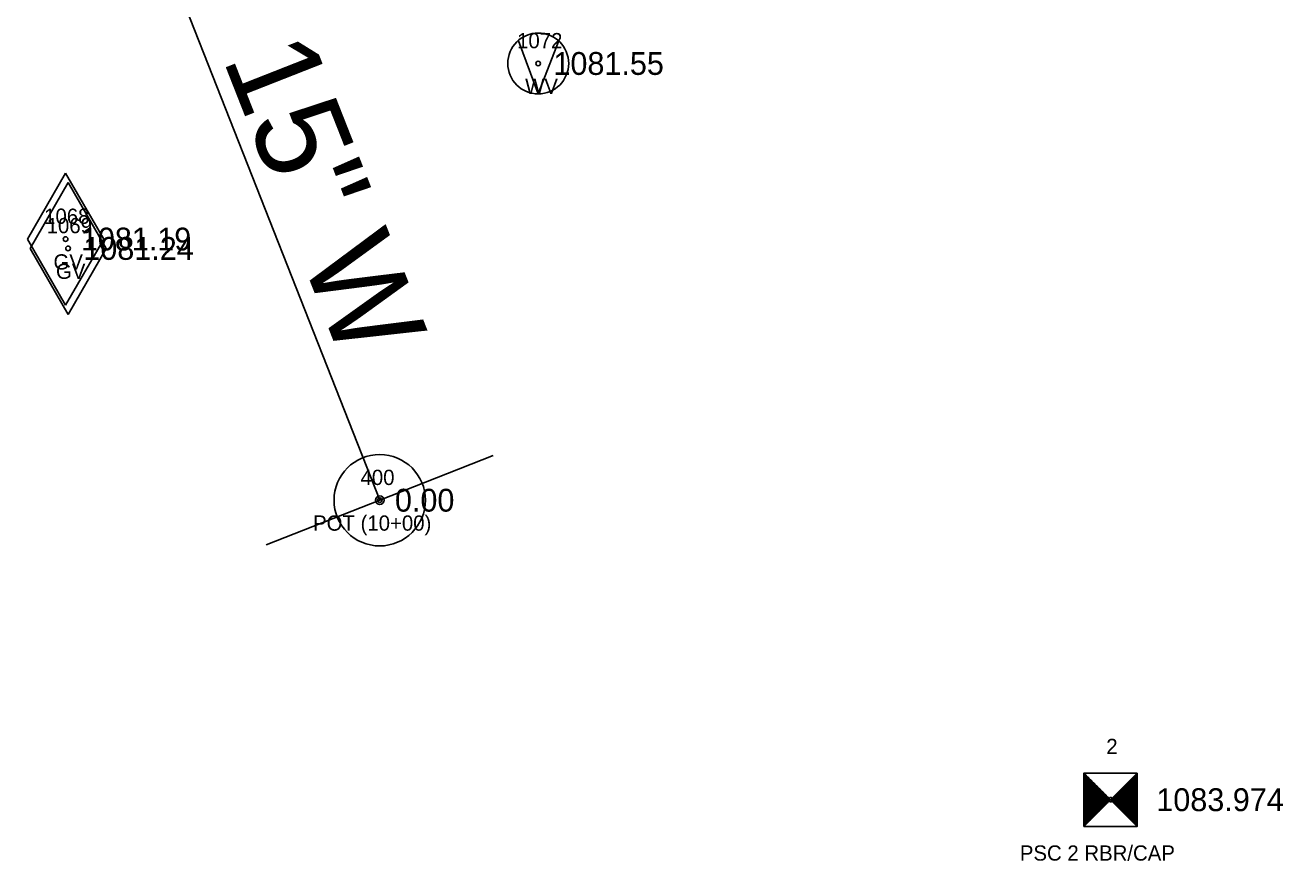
# Model space of a CAD drawing. Extents: x 1578957 to 1581675, y 1115963 to 1120391.
# Drawn here: x 1580459.7 to 1580542.3, y 1116416.5 to 1116471.4 of the extents above; entities that cross this region are included whole.
import ezdxf

# ---------------------------------------------------------------- set-up
doc = ezdxf.new("R2010")
doc.units = 0
for name, color, linetype in [('RD_EX_TX_UT_ELEV', 7, 'Continuous'), ('RD_EX_UT', 7, 'Continuous'), ('RD_EX_UT_txCode', 7, 'Continuous'), ('RD_HC_Cl', 7, 'Continuous'), ('RD_HC_Data', 7, 'Continuous'), ('RD_HC_Data_Tic', 7, 'Continuous'), ('RD_HC_Survey', 7, 'Continuous'), ('RD_HC_Survey_ELEV', 7, 'Continuous'), ('RD_HC_txCode', 7, 'Continuous'), ('RD_SMD_Locator', 7, 'Continuous')]:
    doc.layers.add(name, color=color, linetype=linetype)

msp = doc.modelspace()

# ---------------------------------------------------------------- linework, layer by layer
at = {"layer": 'RD_EX_UT'}
for p, q in [((1580493.382, 1116466.846), (1580492.078, 1116470.329)), ((1580493.382, 1116466.846), (1580494.704, 1116470.291)), ((1580459.853, 1116457.308), (1580462.353, 1116461.638)), ((1580462.353, 1116461.638), (1580464.853, 1116457.308)), ((1580460.016, 1116456.693), (1580462.516, 1116461.023)), ((1580462.516, 1116461.023), (1580465.016, 1116456.693)), ((1580459.853, 1116457.308), (1580462.353, 1116452.978)), ((1580460.016, 1116456.693), (1580462.516, 1116452.363)), ((1580462.353, 1116452.978), (1580464.853, 1116457.308)), ((1580462.516, 1116452.363), (1580465.016, 1116456.693))]:
    msp.add_line(p, q, dxfattribs=at)
msp.add_circle((1580493.382, 1116468.839), 2, dxfattribs=at)
at = {"layer": 'RD_HC_Cl'}
msp.add_line((1580482.976, 1116440.159), (1580454.715, 1116512.01), dxfattribs=at)
at = {"layer": 'RD_HC_Data'}
for radius in [3, 0.282]:
    msp.add_circle((1580482.976, 1116440.159), radius, dxfattribs=at)
at = {"layer": 'RD_HC_Data_Tic'}
for q in [(1580490.421, 1116443.087), (1580475.531, 1116437.231)]:
    msp.add_line((1580482.976, 1116440.159), q, dxfattribs=at)
at = {"layer": 'RD_HC_Survey'}
for p, q in [((1580529.215, 1116422.241), (1580532.715, 1116418.742)), ((1580532.715, 1116422.241), (1580529.215, 1116418.742)), ((1580529.239, 1116422.217), (1580529.239, 1116418.766)), ((1580529.264, 1116422.192), (1580529.264, 1116418.791)), ((1580529.289, 1116422.167), (1580529.289, 1116418.816)), ((1580529.314, 1116422.142), (1580529.314, 1116418.841)), ((1580529.338, 1116422.118), (1580529.338, 1116418.865)), ((1580529.363, 1116422.093), (1580529.363, 1116418.89)), ((1580529.388, 1116422.068), (1580529.388, 1116418.915)), ((1580529.413, 1116422.044), (1580529.413, 1116418.939)), ((1580529.437, 1116422.019), (1580529.437, 1116418.964)), ((1580529.462, 1116421.994), (1580529.462, 1116418.989)), ((1580529.487, 1116421.969), (1580529.487, 1116419.014)), ((1580529.512, 1116421.945), (1580529.512, 1116419.038)), ((1580529.536, 1116421.92), (1580529.536, 1116419.063)), ((1580529.561, 1116421.895), (1580529.561, 1116419.088)), ((1580529.586, 1116421.87), (1580529.586, 1116419.113)), ((1580532.343, 1116421.87), (1580532.343, 1116419.113)), ((1580532.368, 1116421.895), (1580532.368, 1116419.088)), ((1580532.393, 1116421.92), (1580532.393, 1116419.063)), ((1580532.418, 1116421.945), (1580532.418, 1116419.038)), ((1580532.442, 1116421.969), (1580532.442, 1116419.014)), ((1580532.467, 1116421.994), (1580532.467, 1116418.989)), ((1580532.492, 1116422.019), (1580532.492, 1116418.964)), ((1580532.517, 1116422.044), (1580532.517, 1116418.939)), ((1580532.541, 1116422.068), (1580532.541, 1116418.915)), ((1580532.566, 1116422.093), (1580532.566, 1116418.89)), ((1580532.591, 1116422.118), (1580532.591, 1116418.865)), ((1580532.616, 1116422.142), (1580532.616, 1116418.841)), ((1580532.64, 1116422.167), (1580532.64, 1116418.816)), ((1580532.665, 1116422.192), (1580532.665, 1116418.791)), ((1580532.69, 1116422.217), (1580532.69, 1116418.766)), ((1580529.611, 1116421.846), (1580529.611, 1116419.137)), ((1580529.635, 1116421.821), (1580529.635, 1116419.162)), ((1580529.66, 1116421.796), (1580529.66, 1116419.187)), ((1580529.685, 1116421.771), (1580529.685, 1116419.212)), ((1580529.71, 1116421.747), (1580529.71, 1116419.236)), ((1580529.734, 1116421.722), (1580529.734, 1116419.261)), ((1580529.759, 1116421.697), (1580529.759, 1116419.286)), ((1580529.784, 1116421.672), (1580529.784, 1116419.311)), ((1580529.809, 1116421.648), (1580529.809, 1116419.335)), ((1580529.833, 1116421.623), (1580529.833, 1116419.36)), ((1580529.858, 1116421.598), (1580529.858, 1116419.385)), ((1580529.883, 1116421.573), (1580529.883, 1116419.41)), ((1580529.908, 1116421.549), (1580529.908, 1116419.434)), ((1580529.932, 1116421.524), (1580529.932, 1116419.459)), ((1580529.957, 1116421.499), (1580529.957, 1116419.484)), ((1580529.982, 1116421.474), (1580529.982, 1116419.509)), ((1580530.007, 1116421.45), (1580530.007, 1116419.533)), ((1580530.031, 1116421.425), (1580530.031, 1116419.558)), ((1580530.056, 1116421.4), (1580530.056, 1116419.583)), ((1580530.081, 1116421.375), (1580530.081, 1116419.608)), ((1580530.106, 1116421.351), (1580530.106, 1116419.632)), ((1580530.13, 1116421.326), (1580530.13, 1116419.657)), ((1580530.155, 1116421.301), (1580530.155, 1116419.682)), ((1580530.18, 1116421.276), (1580530.18, 1116419.707)), ((1580530.205, 1116421.252), (1580530.205, 1116419.731)), ((1580530.229, 1116421.227), (1580530.229, 1116419.756)), ((1580530.254, 1116421.202), (1580530.254, 1116419.781)), ((1580530.279, 1116421.177), (1580530.279, 1116419.806)), ((1580530.304, 1116421.153), (1580530.304, 1116419.83)), ((1580530.328, 1116421.128), (1580530.328, 1116419.855)), ((1580530.353, 1116421.103), (1580530.353, 1116419.88)), ((1580530.378, 1116421.078), (1580530.378, 1116419.905)), ((1580530.403, 1116421.054), (1580530.403, 1116419.929)), ((1580531.527, 1116421.054), (1580531.527, 1116419.929)), ((1580531.551, 1116421.078), (1580531.551, 1116419.905)), ((1580531.576, 1116421.103), (1580531.576, 1116419.88)), ((1580531.601, 1116421.128), (1580531.601, 1116419.855)), ((1580531.626, 1116421.153), (1580531.626, 1116419.83)), ((1580531.65, 1116421.177), (1580531.65, 1116419.806)), ((1580531.675, 1116421.202), (1580531.675, 1116419.781)), ((1580531.7, 1116421.227), (1580531.7, 1116419.756)), ((1580531.725, 1116421.252), (1580531.725, 1116419.731)), ((1580531.749, 1116421.276), (1580531.749, 1116419.707)), ((1580531.774, 1116421.301), (1580531.774, 1116419.682)), ((1580531.799, 1116421.326), (1580531.799, 1116419.657)), ((1580531.824, 1116421.351), (1580531.824, 1116419.632)), ((1580531.848, 1116421.375), (1580531.848, 1116419.608)), ((1580531.873, 1116421.4), (1580531.873, 1116419.583)), ((1580531.898, 1116421.425), (1580531.898, 1116419.558)), ((1580531.923, 1116421.45), (1580531.923, 1116419.533)), ((1580531.947, 1116421.474), (1580531.947, 1116419.509)), ((1580531.972, 1116421.499), (1580531.972, 1116419.484)), ((1580531.997, 1116421.524), (1580531.997, 1116419.459)), ((1580532.022, 1116421.549), (1580532.022, 1116419.434)), ((1580532.046, 1116421.573), (1580532.046, 1116419.41)), ((1580532.071, 1116421.598), (1580532.071, 1116419.385)), ((1580532.096, 1116421.623), (1580532.096, 1116419.36)), ((1580532.121, 1116421.648), (1580532.121, 1116419.335)), ((1580532.145, 1116421.672), (1580532.145, 1116419.311)), ((1580532.17, 1116421.697), (1580532.17, 1116419.286)), ((1580532.195, 1116421.722), (1580532.195, 1116419.261)), ((1580532.22, 1116421.747), (1580532.22, 1116419.236)), ((1580532.244, 1116421.771), (1580532.244, 1116419.212)), ((1580532.269, 1116421.796), (1580532.269, 1116419.187)), ((1580532.294, 1116421.821), (1580532.294, 1116419.162)), ((1580532.319, 1116421.846), (1580532.319, 1116419.137)), ((1580530.427, 1116421.029), (1580530.427, 1116419.954)), ((1580530.452, 1116421.004), (1580530.452, 1116419.979)), ((1580530.477, 1116420.979), (1580530.477, 1116420.004)), ((1580530.502, 1116420.955), (1580530.502, 1116420.028)), ((1580530.526, 1116420.93), (1580530.526, 1116420.053)), ((1580530.551, 1116420.905), (1580530.551, 1116420.078)), ((1580530.576, 1116420.88), (1580530.576, 1116420.103)), ((1580530.601, 1116420.856), (1580530.601, 1116420.127)), ((1580530.625, 1116420.831), (1580530.625, 1116420.152)), ((1580530.65, 1116420.806), (1580530.65, 1116420.177)), ((1580530.675, 1116420.781), (1580530.675, 1116420.202)), ((1580530.7, 1116420.757), (1580530.7, 1116420.226)), ((1580530.724, 1116420.732), (1580530.724, 1116420.251)), ((1580530.749, 1116420.707), (1580530.749, 1116420.276)), ((1580530.774, 1116420.682), (1580530.774, 1116420.301)), ((1580530.799, 1116420.658), (1580530.799, 1116420.325)), ((1580530.823, 1116420.633), (1580530.823, 1116420.35)), ((1580530.848, 1116420.608), (1580530.848, 1116420.375)), ((1580530.873, 1116420.583), (1580530.873, 1116420.4)), ((1580530.898, 1116420.559), (1580530.898, 1116420.424)), ((1580530.922, 1116420.534), (1580530.922, 1116420.449)), ((1580530.947, 1116420.509), (1580530.947, 1116420.474)), ((1580530.982, 1116420.509), (1580530.982, 1116420.474)), ((1580531.007, 1116420.534), (1580531.007, 1116420.449)), ((1580531.032, 1116420.559), (1580531.032, 1116420.424)), ((1580531.056, 1116420.583), (1580531.056, 1116420.4)), ((1580531.081, 1116420.608), (1580531.081, 1116420.375)), ((1580531.106, 1116420.633), (1580531.106, 1116420.35)), ((1580531.131, 1116420.658), (1580531.131, 1116420.325)), ((1580531.155, 1116420.682), (1580531.155, 1116420.301)), ((1580531.18, 1116420.707), (1580531.18, 1116420.276)), ((1580531.205, 1116420.732), (1580531.205, 1116420.251)), ((1580531.23, 1116420.757), (1580531.23, 1116420.226)), ((1580531.254, 1116420.781), (1580531.254, 1116420.202)), ((1580531.279, 1116420.806), (1580531.279, 1116420.177)), ((1580531.304, 1116420.831), (1580531.304, 1116420.152)), ((1580531.329, 1116420.856), (1580531.329, 1116420.127)), ((1580531.353, 1116420.88), (1580531.353, 1116420.103)), ((1580531.378, 1116420.905), (1580531.378, 1116420.078)), ((1580531.403, 1116420.93), (1580531.403, 1116420.053)), ((1580531.428, 1116420.955), (1580531.428, 1116420.028)), ((1580531.452, 1116420.979), (1580531.452, 1116420.004)), ((1580531.477, 1116421.004), (1580531.477, 1116419.979)), ((1580531.502, 1116421.029), (1580531.502, 1116419.954))]:
    msp.add_line(p, q, dxfattribs=at)
msp.add_lwpolyline([(1580532.715, 1116422.241), (1580529.215, 1116422.241), (1580529.215, 1116418.742), (1580532.715, 1116418.742)], close=True, dxfattribs=at)
at = {"layer": 'RD_SMD_Locator'}
for centre in [(1580493.382, 1116468.839), (1580462.353, 1116457.308), (1580462.516, 1116456.693), (1580482.976, 1116440.159), (1580530.965, 1116420.492)]:
    msp.add_circle(centre, 0.15, dxfattribs=at)

# ---------------------------------------------------------------- texts
at = {"layer": 'RD_EX_TX_UT_ELEV'}
for s, p in [('1081.55', (1580494.382, 1116468.089)), ('1081.19', (1580463.353, 1116456.558)), ('1081.24', (1580463.516, 1116455.943))]:
    msp.add_text(s, height=1.5, dxfattribs=at).set_placement(p)
at = {"layer": 'RD_EX_UT_txCode'}
for s, p in [('1072', (1580491.996, 1116469.839)), ('WV', (1580492.524, 1116466.839)), ('1068', (1580460.943, 1116458.308)), ('1069', (1580461.107, 1116457.693)), ('GV', (1580461.557, 1116455.308)), ('GV', (1580461.721, 1116454.693))]:
    msp.add_text(s, height=1, dxfattribs=at).set_placement(p)
at = {"layer": 'RD_HC_Data'}
msp.add_text('N 21%%d 28\' 15" W', height=6, rotation=291.47088, dxfattribs=at).set_placement((1580459.807, 1116501.797))
at = {"layer": 'RD_HC_Survey_ELEV'}
for s, p in [('0.00', (1580483.976, 1116439.409)), ('1083.974', (1580533.965, 1116419.742))]:
    msp.add_text(s, height=1.5, dxfattribs=at).set_placement(p)
at = {"layer": 'RD_HC_txCode'}
for s, p in [('400', (1580481.716, 1116441.159)), ('POT (10+00)', (1580478.598, 1116438.159)), ('2', (1580530.681, 1116423.492)), ('PSC 2 RBR/CAP', (1580525.004, 1116416.492))]:
    msp.add_text(s, height=1, dxfattribs=at).set_placement(p)

doc.saveas('drawing.dxf')
